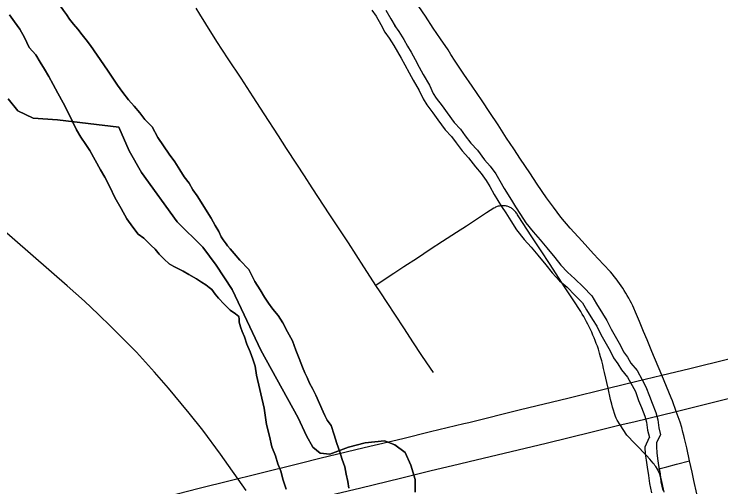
# Model space of a CAD drawing. Extents: x -59 to 82, y -3 to 49.
# Drawn here: x 7.043 to 8.199, y 16.882 to 17.655 of the extents above; entities that cross this region are included whole.
import ezdxf

# ---------------------------------------------------------------- set-up
doc = ezdxf.new("R2010")
doc.units = 0
for name, color, linetype in [('GM_X_City_Street', 7, 'Continuous'), ('GM_X_Corporation', 7, 'Continuous'), ('GM_X_County_Road', 7, 'Continuous'), ('GM_X_Interstate_Route', 7, 'Continuous'), ('GM_X_Major_River', 7, 'Continuous'), ('GM_X_Minor_River', 7, 'Continuous'), ('GM_X_Rail_Line', 7, 'Continuous'), ('SH_Data', 7, 'Continuous')]:
    doc.layers.add(name, color=color, linetype=linetype)

msp = doc.modelspace()

# ---------------------------------------------------------------- linework, layer by layer
at = {"layer": 'GM_X_City_Street'}
for points in [[(7.7292, 17.0694), (7.7244, 17.0762), (7.7103, 17.0969), (7.6954, 17.1196), (7.6817, 17.1409), (7.6659, 17.1649), (7.6546, 17.1822), (7.6421, 17.2012), (7.6351, 17.2118), (7.6263, 17.2254), (7.6154, 17.2421), (7.59, 17.2811), (7.5762, 17.3023), (7.5598, 17.3273), (7.531, 17.3711), (7.5184, 17.3906), (7.5056, 17.4102), (7.4889, 17.4356), (7.4759, 17.456), (7.4522, 17.4924), (7.4342, 17.5201), (7.4144, 17.5505), (7.3933, 17.5823), (7.3749, 17.6107), (7.3567, 17.6396), (7.3473, 17.655), (7.3411, 17.665)], [(8.1064, 16.8738), (8.1014, 16.8962), (8.1008, 16.8984), (8.1001, 16.9007), (8.0993, 16.9029), (8.0984, 16.9051), (8.0956, 16.9114), (8.0929, 16.9155), (8.0915, 16.9174), (8.0901, 16.9193), (8.0887, 16.9211), (8.0831, 16.9274), (8.0775, 16.9336), (8.0718, 16.9398), (8.0661, 16.9454), (8.0628, 16.9486), (8.0584, 16.9531), (8.0541, 16.9577), (8.0498, 16.9623), (8.0456, 16.9671), (8.0347, 16.9835), (8.0295, 16.9913), (8.0279, 16.9949), (8.0269, 16.9974), (8.0253, 17.0024), (8.0237, 17.0075), (8.0223, 17.0125), (8.0209, 17.0176), (8.019, 17.025), (8.0148, 17.0435), (8.009, 17.0691), (8.0076, 17.0756), (8.006, 17.082), (8.0044, 17.0884), (8.0026, 17.0947), (8.0008, 17.1011), (7.9989, 17.1074), (7.9973, 17.1121), (7.9956, 17.1168), (7.9939, 17.1214), (7.9921, 17.126), (7.9901, 17.1306), (7.9881, 17.1351), (7.986, 17.1396), (7.984, 17.1439), (7.9819, 17.1481), (7.9797, 17.1524), (7.9774, 17.1565), (7.975, 17.1606), (7.9726, 17.1647), (7.9701, 17.1688), (7.9577, 17.1882), (7.9449, 17.2076), (7.9189, 17.2473), (7.9052, 17.2682), (7.8903, 17.2913), (7.8677, 17.3256), (7.8669, 17.3271), (7.866, 17.3285), (7.8651, 17.3299), (7.8641, 17.3312), (7.863, 17.3324), (7.8619, 17.3336), (7.8606, 17.3348), (7.8583, 17.3367), (7.8572, 17.3376), (7.8561, 17.3383), (7.8549, 17.339), (7.8537, 17.3397), (7.8525, 17.3402), (7.8499, 17.3411), (7.8486, 17.3415), (7.8472, 17.3417), (7.8443, 17.342), (7.8397, 17.3419), (7.8381, 17.3417), (7.8366, 17.3414), (7.8351, 17.341), (7.8336, 17.3405), (7.8322, 17.34), (7.8308, 17.3394), (7.8294, 17.3387), (7.828, 17.3379), (7.8158, 17.3302), (7.783, 17.3087), (7.7667, 17.298), (7.7441, 17.2833), (7.7239, 17.2703), (7.7029, 17.2563), (7.6806, 17.242), (7.6644, 17.2313), (7.6453, 17.2187), (7.6351, 17.2118)], [(8.0956, 16.9114), (8.1108, 16.9152), (8.1269, 16.9193), (8.1481, 16.9248)]]:
    msp.add_lwpolyline(points, dxfattribs=at)
at = {"layer": 'GM_X_Corporation'}
for points in [[(7.0334, 17.5165), (7.0495, 17.4969), (7.0747, 17.485), (7.1141, 17.4824), (7.2143, 17.4705), (7.2314, 17.4319), (7.2515, 17.3964), (7.3101, 17.3158), (7.3522, 17.2744), (7.3738, 17.245), (7.4, 17.205), (7.4194, 17.1634), (7.4466, 17.106), (7.5077, 16.995), (7.5217, 16.9655), (7.5317, 16.9473), (7.544, 16.9376), (7.5599, 16.9355), (7.5901, 16.9472), (7.6173, 16.9543), (7.6492, 16.9577), (7.6659, 16.951), (7.6827, 16.9383), (7.6921, 16.9179), (7.6991, 16.8944), (7.6994, 16.8739)], [(7.6994, 16.8739), (7.6991, 16.8944), (7.6921, 16.9179), (7.6827, 16.9383), (7.6659, 16.951), (7.6492, 16.9577), (7.6173, 16.9543), (7.5901, 16.9472), (7.5599, 16.9355), (7.544, 16.9376), (7.5317, 16.9473), (7.5217, 16.9655), (7.5077, 16.995), (7.4466, 17.106), (7.4194, 17.1634), (7.4, 17.205), (7.3738, 17.245), (7.3522, 17.2744), (7.3101, 17.3158), (7.2515, 17.3964), (7.2314, 17.4319), (7.2143, 17.4705), (7.1141, 17.4824), (7.0747, 17.485), (7.0495, 17.4969), (7.0334, 17.5165)]]:
    msp.add_lwpolyline(points, dxfattribs=at)
at = {"layer": 'GM_X_County_Road'}
msp.add_lwpolyline([(8.1598, 16.871), (8.1551, 16.8928), (8.1522, 16.9065), (8.1481, 16.9248), (8.1434, 16.9462), (8.1398, 16.9613), (8.1386, 16.9665), (8.1373, 16.9718), (8.1353, 16.9792), (8.1327, 16.9881), (8.1263, 17.0057), (8.1201, 17.0229), (8.1179, 17.0279), (8.1025, 17.0649), (8.0864, 17.1037), (8.0787, 17.1227), (8.0729, 17.1366), (8.0662, 17.1528), (8.0612, 17.1644), (8.0552, 17.1783), (8.0531, 17.1825), (8.0509, 17.1867), (8.0486, 17.1909), (8.0462, 17.195), (8.0438, 17.1991), (8.0413, 17.2031), (8.0388, 17.2071), (8.0361, 17.2111), (8.0334, 17.215), (8.0306, 17.2188), (8.0278, 17.2226), (8.0249, 17.2264), (8.0219, 17.2301), (8.0189, 17.2337), (8.0076, 17.2458), (7.9911, 17.2634), (7.9723, 17.2839), (7.9529, 17.3052), (7.9377, 17.3232), (7.9253, 17.3397), (7.9141, 17.3548), (7.899, 17.3772), (7.8868, 17.3957), (7.8717, 17.4179), (7.8608, 17.4348), (7.8489, 17.4526), (7.8348, 17.474), (7.8212, 17.4945), (7.8088, 17.5137), (7.7925, 17.5373), (7.7791, 17.5571), (7.7646, 17.5784), (7.7578, 17.5894), (7.753, 17.5971), (7.7409, 17.6146), (7.729, 17.6325), (7.7164, 17.652), (7.7051, 17.6677)], dxfattribs=at)
at = {"layer": 'GM_X_Interstate_Route'}
for p, q in [((7.7242, 16.9726), (7.7791, 16.9859)), ((7.7254, 16.9088), (7.7604, 16.9173))]:
    msp.add_line(p, q, dxfattribs=at)
for points in [[(7.7791, 16.9859), (7.787, 16.9878), (7.8718, 17.0087), (7.9488, 17.0273), (8.0148, 17.0435), (8.0617, 17.055), (8.1025, 17.0649), (8.1486, 17.076), (8.2123, 17.0915), (8.2915, 17.1105), (8.3805, 17.132), (8.4812, 17.1561), (8.5685, 17.1759), (8.6543, 17.195), (8.6979, 17.2041)], [(7.7604, 16.9173), (7.7992, 16.9266), (7.9138, 16.9539), (7.9887, 16.9722), (8.0347, 16.9835), (8.0567, 16.9889), (8.1263, 17.0057), (8.1656, 17.0152), (8.2566, 17.0384), (8.3591, 17.0637), (8.4279, 17.0799), (8.494, 17.0956), (8.5717, 17.1132), (8.6567, 17.132), (8.7292, 17.1472)], [(7.2527, 16.8562), (7.276, 16.8624), (7.346, 16.88), (7.3969, 16.8928), (7.4409, 16.9037), (7.5111, 16.9211), (7.5432, 16.9293), (7.6161, 16.9465), (7.6791, 16.9616), (7.7242, 16.9726)], [(7.2331, 16.7875), (7.2483, 16.7908), (7.3091, 16.8059), (7.3794, 16.8232), (7.4529, 16.8418), (7.5391, 16.8637), (7.6105, 16.8809), (7.6754, 16.8966), (7.7254, 16.9088)]]:
    msp.add_lwpolyline(points, dxfattribs=at)
at = {"layer": 'GM_X_Major_River'}
for points in [[(7.2048, 17.5506), (7.197, 17.5619), (7.19, 17.5724), (7.1683, 17.6041), (7.1614, 17.6131), (7.1544, 17.6214), (7.1475, 17.6304), (7.1405, 17.6387), (7.1336, 17.647), (7.1289, 17.6545), (7.1243, 17.6613), (7.1189, 17.6681), (7.1142, 17.6764), (7.1095, 17.6847), (7.104, 17.6976), (7.0955, 17.7089), (7.0893, 17.7217), (7.0815, 17.7368), (7.0729, 17.7534), (7.0628, 17.7716), (7.0519, 17.7912), (7.0402, 17.8078)], [(7.0402, 17.8078), (7.0519, 17.7912), (7.0628, 17.7716), (7.0729, 17.7534), (7.0815, 17.7368), (7.0893, 17.7217), (7.0955, 17.7089), (7.104, 17.6976), (7.1095, 17.6847), (7.1142, 17.6764), (7.1189, 17.6681), (7.1243, 17.6613), (7.1289, 17.6545), (7.1336, 17.647), (7.1405, 17.6387), (7.1475, 17.6304), (7.1544, 17.6214), (7.1614, 17.6131), (7.1683, 17.6041), (7.19, 17.5724), (7.197, 17.5619), (7.2048, 17.5506)], [(7.0355, 17.6542), (7.044, 17.6429), (7.0525, 17.6308), (7.0603, 17.6172), (7.0681, 17.6006), (7.0789, 17.5886), (7.0859, 17.5765), (7.0929, 17.5652), (7.0999, 17.5531), (7.1069, 17.5403), (7.1147, 17.5259), (7.1233, 17.5101), (7.1311, 17.4957), (7.1381, 17.4806), (7.1452, 17.4662)], [(7.1452, 17.4662), (7.1381, 17.4806), (7.1311, 17.4957), (7.1233, 17.5101), (7.1147, 17.5259), (7.1069, 17.5403), (7.0999, 17.5531), (7.0929, 17.5652), (7.0859, 17.5765), (7.0789, 17.5886), (7.0681, 17.6006), (7.0603, 17.6172), (7.0525, 17.6308), (7.044, 17.6429), (7.0355, 17.6542)], [(7.5906, 16.8803), (7.5889, 16.8909), (7.5865, 16.903), (7.584, 16.9152), (7.5801, 16.9273), (7.5761, 16.9394), (7.5713, 16.953), (7.5666, 16.9674), (7.5618, 16.9826), (7.5556, 16.9916), (7.5517, 16.9992), (7.5486, 17.0052), (7.5369, 17.0324), (7.5314, 17.043), (7.5267, 17.0521), (7.5228, 17.0611), (7.5189, 17.0687), (7.515, 17.0778), (7.5095, 17.0921), (7.504, 17.1057), (7.4984, 17.1209), (7.4906, 17.136), (7.4828, 17.1503), (7.4751, 17.1624), (7.4666, 17.1729), (7.4596, 17.1827), (7.4527, 17.1925), (7.4457, 17.2046), (7.4371, 17.2182), (7.427, 17.2378), (7.4123, 17.2529), (7.4031, 17.2641), (7.3969, 17.2717), (7.3923, 17.2762), (7.3899, 17.2799), (7.3853, 17.286), (7.3822, 17.2912), (7.3783, 17.2996), (7.3721, 17.3094), (7.3658, 17.3215), (7.3565, 17.3365), (7.3495, 17.3479), (7.3426, 17.3584), (7.3356, 17.3682), (7.3294, 17.3788), (7.3216, 17.3893), (7.3146, 17.4006), (7.3061, 17.4135), (7.2968, 17.4263), (7.2875, 17.4398), (7.2782, 17.4534), (7.2689, 17.4708), (7.2573, 17.4828), (7.2488, 17.4941), (7.2396, 17.5046), (7.2303, 17.5152), (7.221, 17.5272), (7.2125, 17.5393), (7.2048, 17.5506)], [(7.2048, 17.5506), (7.2125, 17.5393), (7.221, 17.5272), (7.2303, 17.5152), (7.2396, 17.5046), (7.2488, 17.4941), (7.2573, 17.4828), (7.2689, 17.4708), (7.2782, 17.4534), (7.2875, 17.4398), (7.2968, 17.4263), (7.3061, 17.4135), (7.3146, 17.4006), (7.3216, 17.3893), (7.3294, 17.3788), (7.3356, 17.3682), (7.3426, 17.3584), (7.3495, 17.3479), (7.3565, 17.3365), (7.3658, 17.3215), (7.3721, 17.3094), (7.3783, 17.2996), (7.3822, 17.2912), (7.3853, 17.286), (7.3899, 17.2799), (7.3923, 17.2762), (7.3969, 17.2717), (7.4031, 17.2641), (7.4123, 17.2529), (7.427, 17.2378), (7.4371, 17.2182), (7.4457, 17.2046), (7.4527, 17.1925), (7.4596, 17.1827), (7.4666, 17.1729), (7.4751, 17.1624), (7.4828, 17.1503), (7.4906, 17.136), (7.4984, 17.1209), (7.504, 17.1057), (7.5095, 17.0921), (7.515, 17.0778), (7.5189, 17.0687), (7.5228, 17.0611), (7.5267, 17.0521), (7.5314, 17.043), (7.5369, 17.0324), (7.5486, 17.0052), (7.5517, 16.9992), (7.5556, 16.9916), (7.5618, 16.9826), (7.5666, 16.9674), (7.5713, 16.953), (7.5761, 16.9394), (7.5801, 16.9273), (7.584, 16.9152), (7.5865, 16.903), (7.5889, 16.8909), (7.5906, 16.8803)], [(7.1452, 17.4662), (7.1522, 17.4542), (7.1607, 17.4421), (7.1669, 17.4323), (7.1848, 17.4006), (7.1918, 17.3885), (7.1996, 17.3727), (7.2082, 17.3553), (7.2183, 17.3372), (7.2276, 17.3205), (7.2377, 17.307), (7.2462, 17.2957), (7.2554, 17.289), (7.2616, 17.283), (7.2677, 17.277), (7.2739, 17.2709), (7.2808, 17.2627), (7.2885, 17.2544), (7.297, 17.2469), (7.3046, 17.2424), (7.3123, 17.2387), (7.3199, 17.235), (7.3291, 17.2298), (7.3414, 17.2224), (7.3498, 17.2171), (7.3567, 17.2127), (7.3621, 17.2082), (7.3667, 17.2052), (7.3721, 17.1976), (7.3775, 17.1909), (7.3867, 17.1811), (7.3967, 17.1713), (7.4052, 17.1654), (7.4106, 17.1609), (7.4114, 17.1563), (7.4114, 17.1518), (7.4138, 17.1442), (7.4162, 17.1366), (7.4201, 17.1275), (7.4241, 17.1154), (7.4296, 17.1033), (7.4335, 17.0912), (7.4375, 17.0799), (7.44, 17.0647), (7.4521, 17.0109), (7.4563, 16.9843), (7.4611, 16.9654), (7.4651, 16.9479), (7.4706, 16.9328), (7.4746, 16.9199), (7.4793, 16.9078), (7.4833, 16.8934), (7.4881, 16.8783)], [(7.4881, 16.8783), (7.4833, 16.8934), (7.4793, 16.9078), (7.4746, 16.9199), (7.4706, 16.9328), (7.4651, 16.9479), (7.4611, 16.9654), (7.4563, 16.9843), (7.4521, 17.0109), (7.44, 17.0647), (7.4375, 17.0799), (7.4335, 17.0912), (7.4296, 17.1033), (7.4241, 17.1154), (7.4201, 17.1275), (7.4162, 17.1366), (7.4138, 17.1442), (7.4114, 17.1518), (7.4114, 17.1563), (7.4106, 17.1609), (7.4052, 17.1654), (7.3967, 17.1713), (7.3867, 17.1811), (7.3775, 17.1909), (7.3721, 17.1976), (7.3667, 17.2052), (7.3621, 17.2082), (7.3567, 17.2127), (7.3498, 17.2171), (7.3414, 17.2224), (7.3291, 17.2298), (7.3199, 17.235), (7.3123, 17.2387), (7.3046, 17.2424), (7.297, 17.2469), (7.2885, 17.2544), (7.2808, 17.2627), (7.2739, 17.2709), (7.2677, 17.277), (7.2616, 17.283), (7.2554, 17.289), (7.2462, 17.2957), (7.2377, 17.307), (7.2276, 17.3205), (7.2183, 17.3372), (7.2082, 17.3553), (7.1996, 17.3727), (7.1918, 17.3885), (7.1848, 17.4006), (7.1669, 17.4323), (7.1607, 17.4421), (7.1522, 17.4542), (7.1452, 17.4662)]]:
    msp.add_lwpolyline(points, dxfattribs=at)
at = {"layer": 'GM_X_Minor_River'}
for points in [[(7.6285, 17.6616), (7.6353, 17.6518), (7.6429, 17.6381), (7.6498, 17.626)], [(7.6514, 17.6618), (7.6595, 17.6474), (7.6663, 17.6353)], [(7.6653, 17.6368), (7.6724, 17.6266), (7.6805, 17.6137), (7.6866, 17.6031), (7.6928, 17.593), (7.6992, 17.581), (7.7059, 17.5683), (7.7126, 17.5566), (7.7229, 17.5391), (7.7289, 17.5256), (7.7339, 17.5176), (7.7433, 17.5054), (7.7518, 17.4938), (7.7633, 17.478), (7.7732, 17.4673), (7.7813, 17.456), (7.7905, 17.4441), (7.8012, 17.4326), (7.8128, 17.4171), (7.822, 17.4064), (7.8312, 17.3939), (7.838, 17.3828), (7.8449, 17.3699), (7.8566, 17.3509), (7.8633, 17.3404), (7.8718, 17.3275), (7.8803, 17.3139), (7.8923, 17.2992), (7.9036, 17.2863), (7.9145, 17.2731), (7.9275, 17.2572), (7.9376, 17.2449), (7.9487, 17.2331), (7.9607, 17.2227), (7.9742, 17.2092), (7.988, 17.1946), (7.9958, 17.1816), (8.0055, 17.1659), (8.0128, 17.1545), (8.0199, 17.1404), (8.0352, 17.1137), (8.0402, 17.103), (8.0464, 17.0941), (8.0521, 17.0848), (8.0623, 17.0724), (8.0708, 17.0571), (8.0768, 17.046), (8.0825, 17.0306), (8.0871, 17.0192), (8.0927, 17.004), (8.0964, 16.992), (8.098, 16.9786), (8.1007, 16.9676)], [(7.6498, 17.626), (7.6566, 17.6161), (7.6642, 17.604), (7.6703, 17.5934), (7.6764, 17.5835), (7.6825, 17.5721), (7.6893, 17.5592), (7.6962, 17.5471), (7.7061, 17.5304), (7.7121, 17.5167), (7.7182, 17.5069), (7.7281, 17.494), (7.7365, 17.4826), (7.7486, 17.4659), (7.7585, 17.4553), (7.7661, 17.4447), (7.776, 17.4318), (7.7866, 17.4204), (7.798, 17.4053), (7.8071, 17.3946), (7.8155, 17.3833), (7.8216, 17.3734), (7.8284, 17.3605), (7.8406, 17.3408), (7.8474, 17.3302), (7.8558, 17.3173), (7.8649, 17.3028), (7.8778, 17.2869), (7.8892, 17.274), (7.8999, 17.2611), (7.9128, 17.2452), (7.9234, 17.2323), (7.9356, 17.2194), (7.9477, 17.2088), (7.9606, 17.196), (7.9728, 17.1831), (7.9796, 17.1717), (7.9895, 17.1558), (7.9963, 17.1451), (8.0032, 17.1315), (8.0184, 17.1049), (8.0237, 17.0935), (8.0306, 17.0837), (8.0367, 17.0738), (8.0465, 17.0617), (8.0542, 17.048), (8.0595, 17.0382), (8.0648, 17.0237), (8.0694, 17.0123), (8.0747, 16.9979), (8.0778, 16.9881), (8.0793, 16.9751), (8.0824, 16.963)], [(8.0823, 16.9628), (8.0748, 16.947), (8.0756, 16.9356), (8.0772, 16.9258), (8.0787, 16.9144), (8.081, 16.9007), (8.0825, 16.8878), (8.0856, 16.8726)], [(8.1007, 16.9678), (8.0938, 16.9542), (8.0938, 16.9477), (8.0945, 16.9377), (8.0959, 16.9285), (8.0974, 16.9172), (8.0998, 16.9034), (8.1013, 16.8908), (8.1042, 16.8765)]]:
    msp.add_lwpolyline(points, dxfattribs=at)
at = {"layer": 'GM_X_Rail_Line'}
msp.add_lwpolyline([(7.4226, 16.8764), (7.3806, 16.9356), (7.3517, 16.9749), (7.3298, 17.0029), (7.3167, 17.0186), (7.2959, 17.0438), (7.2729, 17.0699), (7.2432, 17.1024), (7.2219, 17.1242), (7.202, 17.1441), (7.1807, 17.1649), (7.1583, 17.1859), (7.13, 17.2111), (7.0139, 17.3117)], dxfattribs=at)
at = {"layer": 'SH_Data'}
for points in [[(7.6994, 16.8739), (7.6991, 16.8944), (7.6921, 16.9179), (7.6827, 16.9383), (7.6659, 16.951), (7.6492, 16.9577), (7.6173, 16.9543), (7.5901, 16.9472), (7.5599, 16.9355), (7.544, 16.9376), (7.5317, 16.9473), (7.5217, 16.9655), (7.5077, 16.995), (7.4466, 17.106), (7.4194, 17.1634), (7.4, 17.205), (7.3738, 17.245), (7.3522, 17.2744), (7.3101, 17.3158), (7.2515, 17.3964), (7.2314, 17.4319), (7.2143, 17.4705), (7.1141, 17.4824), (7.0747, 17.485), (7.0495, 17.4969), (7.0334, 17.5165)], [(7.0334, 17.5165), (7.0495, 17.4969), (7.0747, 17.485), (7.1141, 17.4824), (7.2143, 17.4705), (7.2314, 17.4319), (7.2515, 17.3964), (7.3101, 17.3158), (7.3522, 17.2744), (7.3738, 17.245), (7.4, 17.205), (7.4194, 17.1634), (7.4466, 17.106), (7.5077, 16.995), (7.5217, 16.9655), (7.5317, 16.9473), (7.544, 16.9376), (7.5599, 16.9355), (7.5901, 16.9472), (7.6173, 16.9543), (7.6492, 16.9577), (7.6659, 16.951), (7.6827, 16.9383), (7.6921, 16.9179), (7.6991, 16.8944), (7.6994, 16.8739)]]:
    msp.add_lwpolyline(points, dxfattribs=at)

doc.saveas('drawing.dxf')
